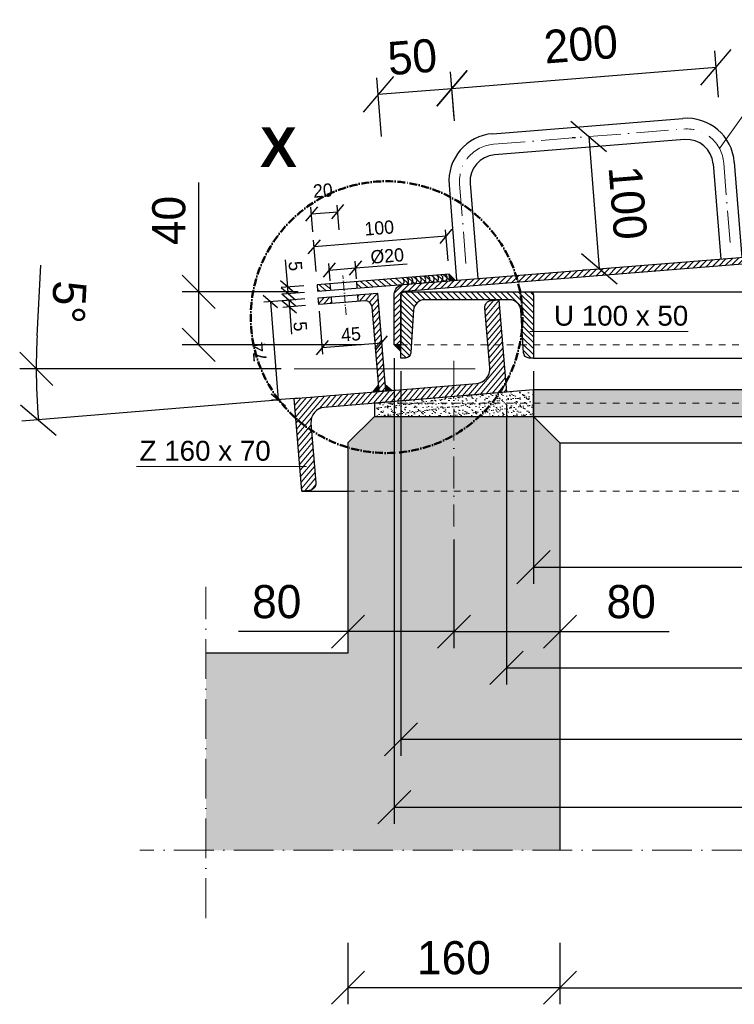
# Model space of a CAD drawing. Header units: millimetres. Extents: x 58700 to 76644, y 972 to 11123.
# Tile 257 of 263: x 68438 to 68977, y 8577 to 9320. Entities that reach past the tile are written whole.
import ezdxf

# ---------------------------------------------------------------- set-up
doc = ezdxf.new("R2010")
doc.units = ezdxf.units.MM
doc.linetypes.add('ACAD_ISO10W100', pattern=[18, 12, -3, 0, -3])
doc.linetypes.add('JIS_02_1.0', pattern=[2, 1, -1])
for name, color, linetype, lineweight in [('Bemaßung', 7, 'Continuous', 13), ('Bemaßung_Detail', 7, 'Continuous', 13), ('Beschriftung', 7, 'Continuous', 15)]:
    doc.layers.add(name, color=color, linetype=linetype, lineweight=lineweight)
doc.styles.add('LBB3.5M1000', font='isocp.shx', dxfattribs={"height": 3.5})
doc.dimstyles.new('DIN', dxfattribs={"dimtxt": 2.5, "dimasz": 2.5, "dimexe": 1.25, "dimexo": 0.625, "dimtad": 1, "dimtih": 1, "dimdec": 4, "dimdsep": 46, "dimlunit": 6, "dimtxsty": 'Standard', "dimcen": 2.5, "dimadec": 0, "dimazin": 0, "dimtfac": 1, "dimtdec": 4, "dimtmove": 0, "dimatfit": 3, "dimfxl": 0, "dimtvp": 1, "dimtolj": 1, "dimtzin": 0, "dimarcsym": 0})

# ---------------------------------------------------------------- blocks, each defined once
blk = doc.blocks.new('_Oblique')
at = {"color": 0, "linetype": 'ByBlock', "lineweight": -2}
blk.add_line((-0.5, -0.5), (0.5, 0.5), dxfattribs=at)
blk = doc.blocks.new('*D12')
at = {"layer": 'Bemaßung', "color": 0, "lineweight": -2, "transparency": 16777216}
for p, q in [((68725.52, 9054.7), (68725.52, 8764.56)), ((69965.52, 9054.7), (69965.52, 8764.56)), ((68725.52, 8777.06), (69965.52, 8777.06))]:
    blk.add_line(p, q, dxfattribs=at)
at = {"layer": 'DEFPOINTS', "color": 0, "transparency": 16777216}
for p in [(68725.52, 9064.7), (69965.52, 9064.7), (69965.52, 8777.06)]:
    blk.add_point(p, dxfattribs=at)
at = {"layer": 'Bemaßung', "color": 0, "lineweight": -2, "transparency": 16777216, "xscale": 25, "yscale": 25, "zscale": 25, "rotation": 180}
blk.add_blockref('_Oblique', (68725.52, 8777.06), dxfattribs=at)
at = {"layer": 'Bemaßung', "color": 0, "lineweight": -2, "transparency": 16777216, "xscale": 25, "yscale": 25, "zscale": 25}
blk.add_blockref('_Oblique', (69965.52, 8777.06), dxfattribs=at)
at = {"layer": 'Bemaßung', "color": 0, "transparency": 16777216, "insert": (69345.52, 8799.56), "char_height": 25, "attachment_point": 5}
blk.add_mtext('\\A1;1.240', dxfattribs=at)
blk = doc.blocks.new('*D13')
at = {"layer": 'Bemaßung', "color": 0, "lineweight": -2, "transparency": 16777216}
for p, q in [((68720.52, 9064.7), (68720.52, 8713.37)), ((69970.52, 9064.7), (69970.52, 8713.37)), ((68720.52, 8725.87), (69970.52, 8725.87))]:
    blk.add_line(p, q, dxfattribs=at)
at = {"layer": 'DEFPOINTS', "color": 0, "transparency": 16777216}
for p in [(68720.52, 9074.7), (69970.52, 9074.7), (69970.52, 8725.87)]:
    blk.add_point(p, dxfattribs=at)
at = {"layer": 'Bemaßung', "color": 0, "lineweight": -2, "transparency": 16777216, "xscale": 25, "yscale": 25, "zscale": 25, "rotation": 180}
blk.add_blockref('_Oblique', (68720.52, 8725.87), dxfattribs=at)
at = {"layer": 'Bemaßung', "color": 0, "lineweight": -2, "transparency": 16777216, "xscale": 25, "yscale": 25, "zscale": 25}
blk.add_blockref('_Oblique', (69970.52, 8725.87), dxfattribs=at)
at = {"layer": 'Bemaßung', "color": 0, "transparency": 16777216, "insert": (69345.52, 8748.37), "char_height": 25, "attachment_point": 5}
blk.add_mtext('\\A1;1.250', dxfattribs=at)
blk = doc.blocks.new('*D14')
at = {"layer": 'Bemaßung', "color": 0, "lineweight": -2, "transparency": 16777216}
for p, q in [((68845.52, 8623.36), (68845.52, 8577.08)), ((69845.52, 8623.36), (69845.52, 8577.08)), ((68845.52, 8589.58), (69845.52, 8589.58))]:
    blk.add_line(p, q, dxfattribs=at)
at = {"layer": 'DEFPOINTS', "color": 0, "transparency": 16777216}
for p in [(68845.52, 8693.36), (69845.52, 8693.36), (69845.52, 8589.58)]:
    blk.add_point(p, dxfattribs=at)
at = {"layer": 'Bemaßung', "color": 0, "lineweight": -2, "transparency": 16777216, "xscale": 25, "yscale": 25, "zscale": 25, "rotation": 180}
blk.add_blockref('_Oblique', (68845.52, 8589.58), dxfattribs=at)
at = {"layer": 'Bemaßung', "color": 0, "lineweight": -2, "transparency": 16777216, "xscale": 25, "yscale": 25, "zscale": 25}
blk.add_blockref('_Oblique', (69845.52, 8589.58), dxfattribs=at)
at = {"layer": 'Bemaßung', "color": 0, "transparency": 16777216, "insert": (69345.52, 8612.08), "char_height": 25, "attachment_point": 5}
blk.add_mtext('\\A1;1.000', dxfattribs=at)
blk = doc.blocks.new('*D15')
at = {"layer": 'Bemaßung', "color": 0, "lineweight": -2, "transparency": 16777216}
for p, q in [((68805.18, 9028.94), (68805.18, 8818.45)), ((69885.87, 9028.94), (69885.87, 8818.45)), ((68805.18, 8830.95), (69885.87, 8830.95))]:
    blk.add_line(p, q, dxfattribs=at)
at = {"layer": 'DEFPOINTS', "color": 0, "transparency": 16777216}
for p in [(68805.18, 9038.94), (69885.87, 9038.94), (69885.87, 8830.95)]:
    blk.add_point(p, dxfattribs=at)
at = {"layer": 'Bemaßung', "color": 0, "lineweight": -2, "transparency": 16777216, "xscale": 25, "yscale": 25, "zscale": 25, "rotation": 180}
blk.add_blockref('_Oblique', (68805.18, 8830.95), dxfattribs=at)
at = {"layer": 'Bemaßung', "color": 0, "lineweight": -2, "transparency": 16777216, "xscale": 25, "yscale": 25, "zscale": 25}
blk.add_blockref('_Oblique', (69885.87, 8830.95), dxfattribs=at)
at = {"layer": 'Bemaßung', "color": 0, "transparency": 16777216, "insert": (69345.52, 8853.45), "char_height": 25, "attachment_point": 5}
blk.add_mtext('\\A1;1.080', dxfattribs=at)
blk = doc.blocks.new('*D16')
at = {"layer": 'Bemaßung', "color": 0, "lineweight": -2, "transparency": 16777216}
for p, q in [((68765.52, 8927.69), (68765.52, 8845.75)), ((68845.52, 8927.69), (68845.52, 8845.75)), ((68765.52, 8858.25), (68845.52, 8858.25)), ((68845.52, 8858.25), (68928.02, 8858.25))]:
    blk.add_line(p, q, dxfattribs=at)
at = {"layer": 'DEFPOINTS', "color": 0, "transparency": 16777216}
for p in [(68765.52, 8937.69), (68845.52, 8937.69), (68845.52, 8858.25)]:
    blk.add_point(p, dxfattribs=at)
at = {"layer": 'Bemaßung', "color": 0, "lineweight": -2, "transparency": 16777216, "xscale": 25, "yscale": 25, "zscale": 25, "rotation": 180}
blk.add_blockref('_Oblique', (68765.52, 8858.25), dxfattribs=at)
at = {"layer": 'Bemaßung', "color": 0, "lineweight": -2, "transparency": 16777216, "xscale": 25, "yscale": 25, "zscale": 25}
blk.add_blockref('_Oblique', (68845.52, 8858.25), dxfattribs=at)
at = {"layer": 'Bemaßung', "color": 0, "transparency": 16777216, "insert": (68899.27, 8880.75), "char_height": 25, "attachment_point": 5}
blk.add_mtext('\\A1;80', dxfattribs=at)
blk = doc.blocks.new('*D17')
at = {"layer": 'Bemaßung', "color": 0, "lineweight": -2, "transparency": 16777216}
for p, q in [((68685.52, 8927.69), (68685.52, 8845.75)), ((68765.52, 8927.69), (68765.52, 8845.75)), ((68685.52, 8858.25), (68603.02, 8858.25)), ((68765.52, 8858.25), (68685.52, 8858.25))]:
    blk.add_line(p, q, dxfattribs=at)
at = {"layer": 'DEFPOINTS', "color": 0, "transparency": 16777216}
for p in [(68685.52, 8937.69), (68765.52, 8937.69), (68765.52, 8858.25)]:
    blk.add_point(p, dxfattribs=at)
at = {"layer": 'Bemaßung', "color": 0, "lineweight": -2, "transparency": 16777216, "xscale": 25, "yscale": 25, "zscale": 25, "rotation": 180}
blk.add_blockref('_Oblique', (68685.52, 8858.25), dxfattribs=at)
at = {"layer": 'Bemaßung', "color": 0, "lineweight": -2, "transparency": 16777216, "xscale": 25, "yscale": 25, "zscale": 25}
blk.add_blockref('_Oblique', (68765.52, 8858.25), dxfattribs=at)
at = {"layer": 'Bemaßung', "color": 0, "transparency": 16777216, "insert": (68631.77, 8880.75), "char_height": 25, "attachment_point": 5}
blk.add_mtext('\\A1;80', dxfattribs=at)
blk = doc.blocks.new('*D18')
at = {"layer": 'Bemaßung', "color": 0, "lineweight": -2, "transparency": 16777216}
for p, q in [((68825.52, 9054.7), (68825.52, 8894.41)), ((69865.52, 9054.7), (69865.52, 8894.41)), ((68825.52, 8906.91), (69865.52, 8906.91))]:
    blk.add_line(p, q, dxfattribs=at)
at = {"layer": 'DEFPOINTS', "color": 0, "transparency": 16777216}
for p in [(68825.52, 9064.7), (69865.52, 9064.7), (69865.52, 8906.91)]:
    blk.add_point(p, dxfattribs=at)
at = {"layer": 'Bemaßung', "color": 0, "lineweight": -2, "transparency": 16777216, "xscale": 25, "yscale": 25, "zscale": 25, "rotation": 180}
blk.add_blockref('_Oblique', (68825.52, 8906.91), dxfattribs=at)
at = {"layer": 'Bemaßung', "color": 0, "lineweight": -2, "transparency": 16777216, "xscale": 25, "yscale": 25, "zscale": 25}
blk.add_blockref('_Oblique', (69865.52, 8906.91), dxfattribs=at)
at = {"layer": 'Bemaßung', "color": 0, "transparency": 16777216, "insert": (69345.52, 8929.41), "char_height": 25, "attachment_point": 5}
blk.add_mtext('\\A1;1.040', dxfattribs=at)
blk = doc.blocks.new('*D20')
at = {"layer": 'Bemaßung', "color": 0, "lineweight": -2, "transparency": 16777216}
for p, q in [((68685.52, 8623.36), (68685.52, 8577.08)), ((68845.52, 8623.36), (68845.52, 8577.08)), ((68845.52, 8589.58), (68685.52, 8589.58))]:
    blk.add_line(p, q, dxfattribs=at)
at = {"layer": 'DEFPOINTS', "color": 0, "transparency": 16777216}
for p in [(68685.52, 8693.36), (68845.52, 8693.36), (68685.52, 8589.58)]:
    blk.add_point(p, dxfattribs=at)
at = {"layer": 'Bemaßung', "color": 0, "lineweight": -2, "transparency": 16777216, "xscale": 25, "yscale": 25, "zscale": 25, "rotation": 180}
blk.add_blockref('_Oblique', (68685.52, 8589.58), dxfattribs=at)
at = {"layer": 'Bemaßung', "color": 0, "lineweight": -2, "transparency": 16777216, "xscale": 25, "yscale": 25, "zscale": 25}
blk.add_blockref('_Oblique', (68845.52, 8589.58), dxfattribs=at)
at = {"layer": 'Bemaßung', "color": 0, "transparency": 16777216, "insert": (68765.52, 8612.08), "char_height": 25, "attachment_point": 5}
blk.add_mtext('\\A1;160', dxfattribs=at)
blk = doc.blocks.new('*D21')
at = {"layer": 'Bemaßung', "color": 0, "lineweight": -2, "transparency": 16777216}
for p, q in [((68572.94, 9114.7), (68572.94, 9197.2)), ((68648.07, 9114.7), (68560.44, 9114.7)), ((68572.94, 9074.7), (68572.94, 9114.7)), ((68695.79, 9074.7), (68560.44, 9074.7))]:
    blk.add_line(p, q, dxfattribs=at)
at = {"layer": 'DEFPOINTS', "color": 0, "transparency": 16777216}
for p in [(68572.94, 9114.7), (68728.07, 9114.7), (68775.79, 9074.7)]:
    blk.add_point(p, dxfattribs=at)
at = {"layer": 'Bemaßung', "color": 0, "lineweight": -2, "transparency": 16777216, "xscale": 25, "yscale": 25, "zscale": 25}
for p, rotation in [((68572.94, 9114.7), 90), ((68572.94, 9074.7), 270)]:
    blk.add_blockref('_Oblique', p, dxfattribs=dict(at, rotation=rotation))
at = {"layer": 'Bemaßung', "color": 0, "transparency": 16777216, "insert": (68550.44, 9168.45), "char_height": 25, "attachment_point": 5, "rotation": 90}
blk.add_mtext('\\A1;40', dxfattribs=at)
blk = doc.blocks.new('*D24')
at = {"layer": 'Bemaßung', "color": 0, "lineweight": -2, "transparency": 16777216}
for p, q in [((68857.26, 9230.96), (68854.77, 9230.76)), ((68867.23, 9231.75), (68875.21, 9132.07)), ((68865.24, 9131.27), (68862.75, 9131.08))]:
    blk.add_line(p, q, dxfattribs=at)
at = {"layer": 'DEFPOINTS', "color": 0, "transparency": 16777216}
for p in [(68867.23, 9231.75), (68875.21, 9132.07), (68875.21, 9132.07)]:
    blk.add_point(p, dxfattribs=at)
at = {"layer": 'Bemaßung', "color": 0, "lineweight": -2, "transparency": 16777216, "xscale": 25, "yscale": 25, "zscale": 25}
for p, rotation in [((68867.23, 9231.75), 94.57392125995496), ((68875.21, 9132.07), 274.5739212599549)]:
    blk.add_blockref('_Oblique', p, dxfattribs=dict(at, rotation=rotation))
at = {"layer": 'Bemaßung', "color": 0, "transparency": 16777216, "insert": (68896.66, 9181.91), "char_height": 25, "attachment_point": 5, "rotation": 274.57392}
blk.add_mtext('\\A1;100', dxfattribs=at)
blk = doc.blocks.new('*D25')
at = {"layer": 'Bemaßung', "color": 0, "lineweight": -2, "transparency": 16777216}
for p, q in [((68965.16, 9261.66), (68962.37, 9296.56)), ((68765.8, 9245.71), (68763, 9280.62)), ((68764, 9268.16), (68963.36, 9284.1))]:
    blk.add_line(p, q, dxfattribs=at)
at = {"layer": 'DEFPOINTS', "color": 0, "transparency": 16777216}
for p in [(68963.36, 9284.1), (68969.15, 9211.82), (68769.78, 9195.87)]:
    blk.add_point(p, dxfattribs=at)
at = {"layer": 'Bemaßung', "color": 0, "lineweight": -2, "transparency": 16777216, "xscale": 25, "yscale": 25, "zscale": 25}
for p, rotation in [((68963.36, 9284.1), 4.573921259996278), ((68764, 9268.16), 184.5739212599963)]:
    blk.add_blockref('_Oblique', p, dxfattribs=dict(at, rotation=rotation))
at = {"layer": 'Bemaßung', "color": 0, "transparency": 16777216, "insert": (68861.29, 9301.37), "char_height": 25, "attachment_point": 5, "rotation": 4.57392}
blk.add_mtext('\\A1;200', dxfattribs=at)
blk = doc.blocks.new('*D26')
at = {"layer": 'Bemaßung', "color": 0, "lineweight": -2, "transparency": 16777216}
for p, q in [((68765.96, 9243.72), (68763, 9280.62)), ((68710.96, 9231.77), (68707.4, 9276.17)), ((68708.4, 9263.71), (68764, 9268.16))]:
    blk.add_line(p, q, dxfattribs=at)
at = {"layer": 'DEFPOINTS', "color": 0, "transparency": 16777216}
for p in [(68764, 9268.16), (68775.52, 9124.1), (68720.52, 9112.15)]:
    blk.add_point(p, dxfattribs=at)
at = {"layer": 'Bemaßung', "color": 0, "lineweight": -2, "transparency": 16777216, "xscale": 25, "yscale": 25, "zscale": 25}
for p, rotation in [((68764, 9268.16), 4.573921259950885), ((68708.4, 9263.71), 184.5739212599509)]:
    blk.add_blockref('_Oblique', p, dxfattribs=dict(at, rotation=rotation))
at = {"layer": 'Bemaßung', "color": 0, "transparency": 16777216, "insert": (68734.13, 9291.81), "char_height": 25, "attachment_point": 5, "rotation": 4.57392}
blk.add_mtext('\\A1;50', dxfattribs=at)
blk = doc.blocks.new('*D37')
at = {"layer": 'Bemaßung', "color": 0, "lineweight": -2, "transparency": 16777216}
for p, q in [((68450.96, 9081.54), (68453.83, 9134.79)), ((68635.03, 9056.55), (68437.78, 9056.55)), ((68635.06, 9033.29), (68439.43, 9016.99))]:
    blk.add_line(p, q, dxfattribs=at)
for start, end in [(176.9113, 180), (180, 184.76364)]:
    blk.add_arc((68914.09, 9056.55), 463.81, start, end, dxfattribs=at)
at = {"layer": 'DEFPOINTS', "color": 0, "transparency": 16777216}
for p in [(68645.03, 9056.55), (68781.64, 9056.55), (68782.55, 9045.58), (68645.03, 9034.12), (68451, 9030.85)]:
    blk.add_point(p, dxfattribs=at)
at = {"layer": 'Bemaßung', "color": 0, "lineweight": -2, "transparency": 16777216, "xscale": 25, "yscale": 25, "zscale": 25}
for p, rotation in [((68450.28, 9056.55), 89.99999999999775), ((68451.89, 9018.03), 274.7636416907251)]:
    blk.add_blockref('_Oblique', p, dxfattribs=dict(at, rotation=rotation))
at = {"layer": 'Bemaßung', "color": 0, "transparency": 16777216, "insert": (68474.86, 9106.95), "char_height": 25, "attachment_point": 5, "rotation": 266.9113}
blk.add_mtext('\\A1;5°', dxfattribs=at)
blk = doc.blocks.new('*D54')
at = {"layer": 'Bemaßung_Detail', "color": 0, "lineweight": -2, "transparency": 16777216}
for p, q in [((68761.12, 9137.99), (68759.23, 9161.56)), ((68661.44, 9130.02), (68659.55, 9153.59)), ((68759.63, 9156.58), (68659.95, 9148.6))]:
    blk.add_line(p, q, dxfattribs=at)
at = {"layer": 'DEFPOINTS', "color": 0, "transparency": 16777216}
for p in [(68659.95, 9148.6), (68761.92, 9128.03), (68662.24, 9120.05)]:
    blk.add_point(p, dxfattribs=at)
at = {"layer": 'Bemaßung_Detail', "color": 0, "lineweight": -2, "transparency": 16777216, "xscale": 10, "yscale": 10, "zscale": 10}
for p, rotation in [((68759.63, 9156.58), 4.573921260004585), ((68659.95, 9148.6), 184.5739212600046)]:
    blk.add_blockref('_Oblique', p, dxfattribs=dict(at, rotation=rotation))
at = {"layer": 'Bemaßung_Detail', "color": 0, "transparency": 16777216, "insert": (68709.14, 9162.82), "char_height": 10, "attachment_point": 5, "rotation": 4.57392}
blk.add_mtext('\\A1;100', dxfattribs=at)
blk = doc.blocks.new('*D55')
at = {"layer": 'Bemaßung_Detail', "color": 0, "lineweight": -2, "transparency": 16777216}
for p, q in [((68640.13, 9118.28), (68638.48, 9138.88)), ((68652.27, 9119.25), (68635.14, 9117.88)), ((68640.53, 9113.3), (68640.13, 9118.28)), ((68652.67, 9114.27), (68635.54, 9112.9))]:
    blk.add_line(p, q, dxfattribs=at)
at = {"layer": 'DEFPOINTS', "color": 0, "transparency": 16777216}
for p in [(68662.24, 9120.05), (68640.53, 9113.3), (68662.63, 9115.07)]:
    blk.add_point(p, dxfattribs=at)
at = {"layer": 'Bemaßung_Detail', "color": 0, "lineweight": -2, "transparency": 16777216, "xscale": 10, "yscale": 10, "zscale": 10}
for p, rotation in [((68640.13, 9118.28), 94.57392126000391), ((68640.53, 9113.3), 274.5739212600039)]:
    blk.add_blockref('_Oblique', p, dxfattribs=dict(at, rotation=rotation))
at = {"layer": 'Bemaßung_Detail', "color": 0, "transparency": 16777216, "insert": (68645.88, 9134.12), "char_height": 10, "attachment_point": 5, "rotation": 274.57392}
blk.add_mtext('\\A1;5', dxfattribs=at)
blk = doc.blocks.new('*D56')
at = {"layer": 'Bemaßung_Detail', "color": 0, "lineweight": -2, "transparency": 16777216}
for p, q in [((68653.06, 9109.29), (68635.94, 9107.92)), ((68640.93, 9108.31), (68641.32, 9103.33)), ((68653.46, 9104.3), (68636.34, 9102.93)), ((68641.32, 9103.33), (68642.97, 9082.73))]:
    blk.add_line(p, q, dxfattribs=at)
at = {"layer": 'DEFPOINTS', "color": 0, "transparency": 16777216}
for p in [(68640.93, 9108.31), (68663.03, 9110.08), (68663.43, 9105.1)]:
    blk.add_point(p, dxfattribs=at)
at = {"layer": 'Bemaßung_Detail', "color": 0, "lineweight": -2, "transparency": 16777216, "xscale": 10, "yscale": 10, "zscale": 10}
for p, rotation in [((68640.93, 9108.31), 94.57392125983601), ((68641.32, 9103.33), 274.573921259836)]:
    blk.add_blockref('_Oblique', p, dxfattribs=dict(at, rotation=rotation))
at = {"layer": 'Bemaßung_Detail', "color": 0, "transparency": 16777216, "insert": (68649.53, 9088.6), "char_height": 10, "attachment_point": 5, "rotation": 274.57392}
blk.add_mtext('\\A1;5', dxfattribs=at)
blk = doc.blocks.new('*D57')
at = {"layer": 'Bemaßung_Detail', "color": 0, "lineweight": -2, "transparency": 16777216}
for p, q in [((68672.04, 9122.84), (68670.99, 9136.08)), ((68671.38, 9131.09), (68691.32, 9132.69)), ((68691.98, 9124.44), (68690.92, 9137.67)), ((68691.32, 9132.69), (68730.2, 9135.8))]:
    blk.add_line(p, q, dxfattribs=at)
at = {"layer": 'DEFPOINTS', "color": 0, "transparency": 16777216}
for p in [(68691.32, 9132.69), (68672.2, 9120.85), (68692.14, 9122.44)]:
    blk.add_point(p, dxfattribs=at)
at = {"layer": 'Bemaßung_Detail', "color": 0, "lineweight": -2, "transparency": 16777216, "xscale": 10, "yscale": 10, "zscale": 10}
for p, rotation in [((68691.32, 9132.69), 4.573921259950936), ((68671.38, 9131.09), 184.5739212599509)]:
    blk.add_blockref('_Oblique', p, dxfattribs=dict(at, rotation=rotation))
at = {"layer": 'Bemaßung_Detail', "color": 0, "transparency": 16777216, "insert": (68715.18, 9141.62), "char_height": 10, "attachment_point": 5, "rotation": 4.57392}
blk.add_mtext('\\A1;%%c20', dxfattribs=at)
blk = doc.blocks.new('*D58')
at = {"layer": 'Bemaßung_Detail', "color": 0, "lineweight": -2, "transparency": 16777216}
for p, q in [((68708.69, 9103.7), (68711.29, 9071.13)), ((68663.83, 9100.11), (68666.44, 9067.55)), ((68666.04, 9072.53), (68710.89, 9076.12))]:
    blk.add_line(p, q, dxfattribs=at)
at = {"layer": 'DEFPOINTS', "color": 0, "transparency": 16777216}
for p in [(68663.03, 9110.08), (68707.89, 9113.67), (68710.89, 9076.12)]:
    blk.add_point(p, dxfattribs=at)
at = {"layer": 'Bemaßung_Detail', "color": 0, "lineweight": -2, "transparency": 16777216, "xscale": 10, "yscale": 10, "zscale": 10}
for p, rotation in [((68710.89, 9076.12), 4.573921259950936), ((68666.04, 9072.53), 184.5739212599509)]:
    blk.add_blockref('_Oblique', p, dxfattribs=dict(at, rotation=rotation))
at = {"layer": 'Bemaßung_Detail', "color": 0, "transparency": 16777216, "insert": (68687.8, 9082.62), "char_height": 10, "attachment_point": 5, "rotation": 4.57392}
blk.add_mtext('\\A1;45', dxfattribs=at)
blk = doc.blocks.new('*D59')
at = {"layer": 'Bemaßung_Detail', "color": 0, "lineweight": -2, "transparency": 16777216}
for p, q in [((68643.1, 9108.49), (68622.02, 9106.8)), ((68627.01, 9107.2), (68632.93, 9033.2)), ((68649.02, 9034.49), (68627.94, 9032.8))]:
    blk.add_line(p, q, dxfattribs=at)
at = {"layer": 'DEFPOINTS', "color": 0, "transparency": 16777216}
for p in [(68653.06, 9109.29), (68658.98, 9035.29), (68632.93, 9033.2)]:
    blk.add_point(p, dxfattribs=at)
at = {"layer": 'Bemaßung_Detail', "color": 0, "lineweight": -2, "transparency": 16777216, "xscale": 10, "yscale": 10, "zscale": 10}
for p, rotation in [((68627.01, 9107.2), 94.57392125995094), ((68632.93, 9033.2), 274.573921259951)]:
    blk.add_blockref('_Oblique', p, dxfattribs=dict(at, rotation=rotation))
at = {"layer": 'Bemaßung_Detail', "color": 0, "transparency": 16777216, "insert": (68618.71, 9069.39), "char_height": 10, "attachment_point": 5, "rotation": 94.57392}
blk.add_mtext('\\A1;74', dxfattribs=at)
blk = doc.blocks.new('*D60')
at = {"layer": 'Bemaßung_Detail', "color": 0, "lineweight": -2, "transparency": 16777216}
for p, q in [((68659.05, 9159.92), (68657.56, 9178.45)), ((68657.96, 9173.47), (68677.9, 9175.06)), ((68678.98, 9161.52), (68677.5, 9180.05))]:
    blk.add_line(p, q, dxfattribs=at)
at = {"layer": 'DEFPOINTS', "color": 0, "transparency": 16777216}
for p in [(68677.9, 9175.06), (68662.24, 9120.05), (68682.17, 9121.65)]:
    blk.add_point(p, dxfattribs=at)
at = {"layer": 'Bemaßung_Detail', "color": 0, "lineweight": -2, "transparency": 16777216, "xscale": 10, "yscale": 10, "zscale": 10}
for p, rotation in [((68657.96, 9173.47), 184.5739212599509), ((68677.9, 9175.06), 4.573921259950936)]:
    blk.add_blockref('_Oblique', p, dxfattribs=dict(at, rotation=rotation))
at = {"layer": 'Bemaßung_Detail', "color": 0, "transparency": 16777216, "insert": (68666.59, 9191.05), "char_height": 10, "attachment_point": 5, "rotation": 4.57392}
blk.add_mtext('\\A1;20', dxfattribs=at)

msp = doc.modelspace()

# ---------------------------------------------------------------- hatches: boundary and pattern name
at = {"lineweight": 9}
h = msp.add_hatch(dxfattribs=at)
h.set_pattern_fill('ANSI31', color=256)
h.set_pattern_definition([(45, (163607.5316, 63607.5386), (-2.24506403, 2.24506403), [])])
edge = h.paths.add_edge_path()
edge.add_line((68725.52496, 9112.39134), (68725.52496, 9074.69785))
edge.add_line((68725.52496, 9074.69785), (68720.52496, 9074.69785))
edge.add_line((68720.52496, 9074.69785), (68720.52496, 9112.77388))
edge.add_arc((68728.02496, 9112.77388), 7.5, 94.57392126, 180, ccw=False)
edge.add_line((68727.42688, 9120.25), (69344.92688, 9169.65))
edge.add_arc((69345.52496, 9162.17388), 7.5, 85.42607874, 94.57392126, ccw=False)
edge.add_line((69346.12305, 9169.65), (69963.62305, 9120.25))
edge.add_arc((69963.02496, 9112.77388), 7.5, 0, 85.42607874, ccw=False)
edge.add_line((69970.52496, 9112.77388), (69970.52496, 9074.69785))
edge.add_line((69970.52496, 9074.69785), (69965.52496, 9074.69785))
edge.add_line((69965.52496, 9074.69785), (69965.52496, 9112.39134))
edge.add_arc((69963.02496, 9112.39134), 2.5, 0, 85.38935068)
edge.add_line((69963.22592, 9114.88325), (69346.12785, 9164.64923))
edge.add_arc((69345.52496, 9157.1735), 7.5, 85.38935068, 94.61064932)
edge.add_line((69344.92208, 9164.64923), (68727.824, 9114.88325))
edge.add_arc((68728.02496, 9112.39134), 2.5, 94.61064932, 180)
h = msp.add_hatch(dxfattribs=at)
h.set_pattern_fill('ANSI31', color=256, angle=90)
h.set_pattern_definition([(319.574, (68761.9167, 9128.025), (2.05888, 2.41695), [])])
h.paths.add_polyline_path([(68692.53834, 9117.45892), (68762.31541, 9123.04108), (68761.91668, 9128.02516), (68692.13961, 9122.44299)])
h.paths.add_polyline_path([(68662.63388, 9115.06656), (68672.60204, 9115.86401), (68672.20331, 9120.84809), (68662.23516, 9120.05064)])
h = msp.add_hatch(color=256)
h.dxf.hatch_style = 1
h.paths.add_polyline_path([(68762.31473, 9123.04933), (68766.5611, 9123.38074), (68761.91089, 9128.02469)])
h = msp.add_hatch(dxfattribs=at)
h.set_pattern_fill('ANSI31', color=256, angle=4.76364169)
h.set_pattern_definition([(49.7636417, (156314.7274, 71089.39), (-2.42375146, 2.05086662), [])])
edge = h.paths.add_edge_path()
edge.add_line((68793.88536, 9108.2411), (68799.36636, 9108.69785))
edge.add_line((68799.36636, 9108.69785), (68805.17954, 9038.93964))
edge.add_line((68805.17954, 9038.93964), (68667.65623, 9027.47937))
edge.add_arc((68668.56973, 9016.51736), 11, 94.76364169, 184.76364169)
edge.add_line((68657.60772, 9015.60386), (68661.34477, 8970.7593))
edge.add_arc((68655.86377, 8970.30255), 5.5, -85.23635831, 4.76364169, ccw=False)
edge.add_line((68656.32052, 8964.82155), (68650.83952, 8964.3648))
edge.add_line((68650.83952, 8964.3648), (68645.02633, 9034.123))
edge.add_line((68645.02633, 9034.123), (68782.54965, 9045.58328))
edge.add_arc((68781.63615, 9056.54528), 11, 274.76364169, 364.76364169)
edge.add_line((68792.59815, 9057.45878), (68788.8611, 9102.30334))
edge.add_arc((68794.34211, 9102.76009), 5.5, 94.76364169, 184.76364169, ccw=False)
h = msp.add_hatch(dxfattribs=at)
h.set_pattern_fill('ANSI31', color=256)
h.set_pattern_definition([(229.574, (68762.255, 9123.7972), (2.41695, -2.05888), [])])
edge = h.paths.add_edge_path()
edge.add_line((68693.33579, 9107.49076), (68698.3314, 9107.89041))
edge.add_arc((68698.73012, 9102.90633), 5, 4.70661378, 94.57392126, ccw=False)
edge.add_line((68703.71326, 9103.3166), (68708.96645, 9039.45965))
edge.add_line((68708.96645, 9039.45965), (68713.94985, 9039.86663))
edge.add_line((68713.94985, 9039.86663), (68707.8893, 9113.67102))
edge.add_line((68707.8893, 9113.67102), (68692.93707, 9112.47484))
edge.add_line((68692.93707, 9112.47484), (68693.33579, 9107.49076))
h.paths.add_polyline_path([(68663.43133, 9105.09841), (68673.39949, 9105.89586), (68673.00076, 9110.87993), (68663.03261, 9110.08248)])
h = msp.add_hatch(dxfattribs=at)
h.set_pattern_fill('ANSI31', color=256, angle=90)
h.set_pattern_definition([(135, (161624.3888, 63607.5386), (-2.24506403, -2.24506403), [])])
edge = h.paths.add_edge_path()
edge.add_arc((68743.52496, 9100.19785), 8.5, 90, 176.37147033)
edge.add_line((68735.042, 9100.73579), (68733.00913, 9068.67887))
edge.add_arc((68728.76765, 9068.94785), 4.25, 270, 356.37147033, ccw=False)
edge.add_line((68728.76765, 9064.69785), (68725.52496, 9064.69785))
edge.add_line((68725.52496, 9064.69785), (68725.52496, 9112.14785))
edge.add_arc((68728.07496, 9112.14785), 2.55, 90, 180, ccw=False)
edge.add_line((68728.07496, 9114.69785), (68822.97496, 9114.69785))
edge.add_arc((68822.97496, 9112.14785), 2.55, 0, 90, ccw=False)
edge.add_line((68825.52496, 9112.14785), (68825.52496, 9064.69785))
edge.add_line((68825.52496, 9064.69785), (68822.28228, 9064.69785))
edge.add_arc((68822.28228, 9068.94785), 4.25, 183.62852967, 270, ccw=False)
edge.add_line((68818.0408, 9068.67887), (68816.00792, 9100.73579))
edge.add_arc((68807.52496, 9100.19785), 8.5, 3.62852967, 90)
edge.add_line((68807.52496, 9108.69785), (68743.52496, 9108.69785))
h = msp.add_hatch(color=256)
h.dxf.hatch_style = 1
h.paths.add_polyline_path([(68720.52496, 9074.69785), (68725.52496, 9069.69785), (68725.52496, 9074.69785)])
h = msp.add_hatch(color=256)
h.dxf.hatch_style = 1
h.paths.add_polyline_path([(68703.97084, 9039.03505), (68708.96712, 9039.4514), (68708.55651, 9044.44282)])
h = msp.add_hatch(color=256)
h.dxf.hatch_style = 1
h.paths.add_polyline_path([(68713.54605, 9044.83691), (68713.95468, 9039.86703), (68718.91905, 9040.28073)])
h = msp.add_hatch(dxfattribs=at)
h.set_pattern_fill('AR-SAND', color=256, scale=0.1)
h.set_pattern_definition([(37.5, (0, 237.8815), (-0.16000313, 4.89413237), [0, -3.8608, 0, -4.318, 0, -4.1275]), (7.5, (0, 237.8815), (4.49523283, 7.168251), [0, -2.0828, 0, -3.4798, 0, -1.3335]), (327.5, (-3.124, 237.8815), (7.9099237, 0.01437185), [0, -1.27, 0, -4.572, 0, -5.969]), (317.5, (-3.124, 237.8815), (7.6355645, 2.2292932), [0, -0.635, 0, -2.9972, 0, -3.429])])
h.paths.add_polyline_path([(68705.52496, 9020.63509), (68825.52496, 9020.63509), (68825.52496, 9040.63509), (68705.52496, 9030.63509)])
h = msp.add_hatch(dxfattribs=at)
h.set_pattern_fill('AR-SAND', color=256, scale=0.1)
h.set_pattern_definition([(37.5, (166732.7956, 63599.476), (-0.16000313, 4.89413237), [0, -3.8608, 0, -4.318, 0, -4.1275]), (7.5, (166732.7956, 63599.476), (4.49523283, 7.168251), [0, -2.0828, 0, -3.4798, 0, -1.3335]), (327.5, (166729.6714, 63599.476), (7.9099237, 0.01437185), [0, -1.27, 0, -4.572, 0, -5.969]), (317.5, (166729.6714, 63599.476), (7.63556452, 2.22929323), [0, -0.635, 0, -2.9972, 0, -3.429])])
h.paths.add_polyline_path([(68825.52496, 9020.63509), (69865.52496, 9020.63509), (69865.52496, 9040.63509), (68825.52496, 9040.63509)])
at = {"lineweight": 13}
h = msp.add_hatch(color=254, dxfattribs=at)
h.paths.add_polyline_path([(68578.3381, 8693.35833), (68845.52496, 8693.35833), (68845.52496, 9000.63509), (68825.52496, 9020.63509), (68705.52496, 9020.63509), (68685.52496, 9000.63509), (68685.52496, 8842.14009), (68578.3381, 8842.14009)])
h.paths.add_polyline_path([(69845.52496, 8693.35833), (70112.71183, 8693.35833), (70112.71183, 8842.14009), (70005.52496, 8842.14009), (70005.52496, 9000.63509), (69985.52496, 9020.63509), (69865.52496, 9020.63509), (69845.52496, 9000.63509)])

# ---------------------------------------------------------------- linework, layer by layer
at = {"color": 0, "lineweight": 9}
for p, q in [((69014.80359, 9291.59012), (68965.89028, 9222.85663)), ((68822.87775, 9084.73787), (68942.28098, 9084.73787))]:
    msp.add_line(p, q, dxfattribs=at)
for p, q in [((68794.82331, 9233.98676), (68938.36471, 9245.47007)), ((68939.64063, 9229.52103), (68796.09923, 9218.03772)), ((68939.64063, 9229.52103), (68796.09923, 9218.03772)), ((68977.12089, 9212.45555), (68982.86254, 9140.68485)), ((68961.17184, 9211.17963), (68966.9135, 9139.40893)), ((68761.80879, 9195.23058), (68767.55044, 9123.45988)), ((68777.75783, 9196.50651), (68783.49949, 9124.73581)), ((68761.91668, 9128.02516), (68766.5611, 9123.38074)), ((68672.60204, 9115.86401), (68672.20331, 9120.84809)), ((68692.53834, 9117.45892), (68692.13961, 9122.44299)), ((68673.39949, 9105.89586), (68673.00076, 9110.87993)), ((68693.33579, 9107.49076), (68692.93707, 9112.47484)), ((68822.97496, 9114.69785), (69868.07496, 9114.69785)), ((68720.52496, 9074.69785), (68725.52496, 9069.69785)), ((68825.52496, 9064.69785), (69865.52496, 9064.69785)), ((68708.55651, 9044.44282), (68703.97084, 9039.03505)), ((68713.54058, 9044.84155), (68718.91905, 9040.28073)), ((68705.52496, 9020.63509), (68685.52496, 9000.63509)), ((68705.52496, 9020.63509), (68825.52496, 9020.63509)), ((68825.52496, 9020.63509), (69865.52496, 9020.63509)), ((68825.52496, 9020.63509), (68845.52496, 9000.63509)), ((68685.52496, 9000.63509), (68685.52496, 8842.14009)), ((68845.52496, 9000.63509), (68845.52496, 8693.35833)), ((68845.52496, 9000.63509), (69845.52496, 9000.63509)), ((68650.83952, 8964.3648), (68685.52496, 8964.3648)), ((68685.52496, 8842.14009), (68578.3381, 8842.14009))]:
    msp.add_line(p, q)
at = {"linetype": 'ACAD_ISO10W100', "lineweight": 18, "ltscale": 2}
for p, q in [((68795.46127, 9226.01224), (68939.00267, 9237.49555)), ((68969.14636, 9211.81759), (68974.88802, 9140.04689)), ((68769.78331, 9195.86855), (68775.52496, 9124.09785)), ((68765.52496, 9062.57221), (68765.52496, 8937.68809))]:
    msp.add_line(p, q, dxfattribs=at)
at = {"linetype": 'ACAD_ISO10W100', "lineweight": 18, "ltscale": 0.5}
msp.add_line((68684.12826, 9097.1855), (68681.74502, 9126.97601), dxfattribs=at)
at = {"linetype": 'JIS_02_1.0', "lineweight": 18, "ltscale": 5}
for p, q in [((68725.52496, 9074.69785), (69965.52496, 9074.69785)), ((68685.52496, 8964.3648), (70005.52496, 8964.3648))]:
    msp.add_line(p, q, dxfattribs=at)
at = {"linetype": 'JIS_02_1.0', "lineweight": 13, "ltscale": 5}
msp.add_line((68705.52496, 9030.63509), (69985.52496, 9030.63509), dxfattribs=at)
at = {"linetype": 'ACAD_ISO10W100', "lineweight": 18, "ltscale": 2.5}
for p, q in [((68578.3381, 8642.14009), (68578.3381, 8892.14009)), ((70162.71183, 8693.35833), (68528.3381, 8693.35833))]:
    msp.add_line(p, q, dxfattribs=at)
for points in [[(68725.52496, 9112.39134), (68725.52496, 9074.69785), (68720.52496, 9074.69785), (68720.52496, 9112.77388, -0.39102055), (68727.42688, 9120.25), (69344.92688, 9169.65, -0.039936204), (69346.12305, 9169.65), (69963.62305, 9120.25, -0.39102055), (69970.52496, 9112.77388), (69970.52496, 9074.69785), (69965.52496, 9074.69785), (69965.52496, 9112.39134, 0.390835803), (69963.22592, 9114.88325), (69346.12785, 9164.64923, 0.040257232), (69344.92208, 9164.64923), (68727.824, 9114.88325, 0.390835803)], [(68793.88536, 9108.2411), (68799.36636, 9108.69785), (68805.17954, 9038.93964), (68667.65623, 9027.47937, 0.414213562), (68657.60772, 9015.60386), (68661.34477, 8970.7593, -0.414213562), (68656.32052, 8964.82155), (68650.83952, 8964.3648), (68645.02633, 9034.123), (68782.54965, 9045.58328, 0.414213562), (68792.59815, 9057.45878), (68788.8611, 9102.30334, -0.414213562)], [(68663.03261, 9110.08248), (68707.8893, 9113.67102), (68713.95052, 9039.85838), (68708.96645, 9039.45965), (68703.71326, 9103.3166, 0.413535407), (68698.3314, 9107.89041), (68663.43133, 9105.09841)], [(68743.52496, 9108.69785, 0.395784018), (68735.042, 9100.73579), (68733.00913, 9068.67887, -0.395784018), (68728.76765, 9064.69785), (68725.52496, 9064.69785), (68725.52496, 9112.14785, -0.414213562), (68728.07496, 9114.69785), (68822.97496, 9114.69785, -0.414213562), (68825.52496, 9112.14785), (68825.52496, 9064.69785), (68822.28228, 9064.69785, -0.395784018), (68818.0408, 9068.67887), (68816.00792, 9100.73579, 0.395784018), (68807.52496, 9108.69785)]]:
    msp.add_lwpolyline(points, format="xyb", close=True)
for points in [[(68662.63388, 9115.06656), (68762.31541, 9123.04108), (68761.91668, 9128.02516), (68662.23516, 9120.05064)], [(68705.52496, 9020.63509), (68825.52496, 9020.63509), (68825.52496, 9040.63509), (68705.52496, 9030.63509)], [(68825.52496, 9020.63509), (69865.52496, 9020.63509), (69865.52496, 9040.63509), (68825.52496, 9040.63509)]]:
    msp.add_lwpolyline(points, close=True)
for centre, radius, start, end in [((68941.23554, 9209.58472), 36, 4.57392126, 94.57392126), ((68797.69414, 9198.10141), 36, 94.57392126, 184.57392126), ((68941.23554, 9209.58472), 20, 4.57392126, 94.57392126), ((68960.17503, 9211.09988), 20, 92.83970525, 94.57392126), ((68797.69414, 9198.10141), 20, 94.57392126, 184.57392126), ((68725.05718, 9122.57097), 2.86272, 303.31969514, 65.0125234), ((68728.31211, 9122.83136), 2.86272, 303.31969514, 65.0125234), ((68731.56704, 9123.09176), 2.86272, 303.31969514, 65.0125234), ((68734.82197, 9123.35215), 2.86272, 303.31969514, 65.0125234), ((68738.0769, 9123.61254), 2.86272, 303.31969514, 65.0125234), ((68741.33183, 9123.87294), 2.86272, 303.31969514, 65.0125234), ((68744.58676, 9124.13333), 2.86272, 303.31969514, 65.0125234), ((68747.84169, 9124.39373), 2.86272, 303.31969514, 65.0125234), ((68751.08151, 9124.644), 2.86272, 303.31969514, 65.0125234), ((68754.34917, 9124.91282), 2.86272, 303.31969514, 65.0125234), ((68757.61684, 9125.18163), 2.86272, 303.31969514, 65.0125234)]:
    msp.add_arc(centre, radius, start, end)
at = {"linetype": 'ACAD_ISO10W100', "lineweight": 18, "ltscale": 2}
for centre, start, end in [((68941.23554, 9209.58472), 4.57392126, 94.57392126), ((68797.69414, 9198.10141), 94.57392126, 184.57392126)]:
    msp.add_arc(centre, 28, start, end, dxfattribs=at)
at = {"layer": 'Bemaßung'}
msp.add_line((68781.63615, 9056.54528), (68645.02633, 9056.54528), dxfattribs=at)
at = {"layer": 'Bemaßung', "linetype": 'ACAD_ISO10W100', "lineweight": 50, "ltscale": 0.5}
msp.add_circle((68714.68652, 9095.55499), 102.53346, dxfattribs=at)
at = {"layer": 'Beschriftung', "color": 0, "lineweight": 9}
msp.add_line((68526.04541, 8982.83562), (68654.30594, 8982.83562), dxfattribs=at)

# ---------------------------------------------------------------- texts
at = {"layer": 'Beschriftung', "color": 0, "char_height": 15, "width": 102.708565, "attachment_point": 1, "style": 'LBB3.5M1000'}
for s, insert in [('{\\fArial|b0|i0|c0|p34;U 100 x 50}', (68841.0302, 9104.13992, -475.00001)), ('{\\fArial|b0|i0|c0|p34;Z 160 x 70}', (68528.22044, 9002.23768, -475.00001))]:
    msp.add_mtext(s, dxfattribs=dict(at, insert=insert))

# ---------------------------------------------------------------- dimensions: what is measured, and where the dimension line sits
at = {"layer": 'Bemaßung'}
for base, p1, p2, angle, override, picture, middle in [((68963.3634, 9284.10459), (68769.78331, 9195.86855), (68969.14636, 9211.81759), 4.57392126, {"dimscale": 10, "dimexo": 5, "dimgap": 0, "dimblk1": 'Oblique', "dimblk2": 'Oblique', "dimsah": 1, "dimtmove": 2}, '*D25', (68861.28522, 9301.37349)), ((68875.20649, 9132.07237), (68867.23197, 9231.7539), (68875.20649, 9132.07237), 274.57392126, {"dimscale": 10, "dimexo": 1, "dimgap": 0, "dimblk1": 'Oblique', "dimblk2": 'Oblique', "dimsah": 1, "dimtmove": 2}, '*D24', (68896.66156, 9181.91313))]:
    dim = msp.add_linear_dim(base=base, p1=p1, p2=p2, angle=angle, dimstyle='DIN', override=override, dxfattribs=at)
    dim.commit()
    dim.dimension.update_dxf_attribs({"geometry": picture, "text_midpoint": middle, "dimtype": 161})
dim = msp.add_linear_dim(base=(68764.00035, 9268.15555), p1=(68720.52496, 9112.14785), p2=(68775.52496, 9124.09785), angle=4.57392126, text='50', dimstyle='DIN', override={"dimscale": 10, "dimexo": 12, "dimgap": 0, "dimblk1": 'Oblique', "dimblk2": 'Oblique', "dimsah": 1, "dimtmove": 2}, dxfattribs=at)
dim.commit()
dim.dimension.update_dxf_attribs({"geometry": '*D26', "text_midpoint": (68734.12997, 9291.81032), "dimtype": 160})
dim = msp.add_linear_dim(base=(68572.94455, 9114.69785), p1=(68775.79365, 9074.69785), p2=(68728.07496, 9114.69785), angle=90, dimstyle='DIN', override={"dimscale": 10, "dimexo": 8, "dimgap": 1, "dimblk1": 'Oblique', "dimblk2": 'Oblique', "dimsah": 1}, dxfattribs=at)
dim.commit()
dim.dimension.update_dxf_attribs({"geometry": '*D21', "text_midpoint": (68550.44455, 9168.44785)})
dim = msp.add_angular_dim_2l(base=(68450.99682, 9030.85067), line1=((68781.63615, 9056.54528), (68645.02633, 9056.54528)), line2=((68645.02633, 9034.123), (68782.54965, 9045.58328)), dimstyle='DIN', override={"dimscale": 10, "dimexo": 1, "dimgap": 1, "dimblk1": 'Oblique', "dimblk2": 'Oblique', "dimsah": 1}, dxfattribs=at)
dim.commit()
dim.dimension.update_dxf_attribs({"geometry": '*D37', "text_midpoint": (68474.86248, 9106.95179)})
for base, p1, p2, override, picture, middle in [((69970.52496, 8725.86738), (68720.52496, 9074.69785), (69970.52496, 9074.69785), {"dimscale": 10, "dimexo": 1, "dimgap": 1, "dimblk1": 'Oblique', "dimblk2": 'Oblique', "dimsah": 1, "dimtmove": 2}, '*D13', (69345.52496, 8748.36738)), ((69965.52496, 8777.06335), (68725.52496, 9064.69785), (69965.52496, 9064.69785), {"dimscale": 10, "dimexo": 1, "dimgap": 1, "dimblk1": 'Oblique', "dimblk2": 'Oblique', "dimsah": 1, "dimtmove": 2}, '*D12', (69345.52496, 8799.56335)), ((69865.52496, 8906.91144), (68825.52496, 9064.69785), (69865.52496, 9064.69785), {"dimscale": 10, "dimexo": 1, "dimgap": 1, "dimblk1": 'Oblique', "dimblk2": 'Oblique', "dimsah": 1, "dimtmove": 2}, '*D18', (69345.52496, 8929.41144)), ((68685.52496, 8589.58256), (68845.52496, 8693.35833), (68685.52496, 8693.35833), {"dimscale": 10, "dimexo": 7, "dimgap": 1, "dimblk1": 'Oblique', "dimblk2": 'Oblique', "dimsah": 1, "dimtmove": 2}, '*D20', (68765.52496, 8612.08256)), ((69845.52496, 8589.58256), (68845.52496, 8693.35833), (69845.52496, 8693.35833), {"dimscale": 10, "dimexo": 7, "dimgap": 1, "dimblk1": 'Oblique', "dimblk2": 'Oblique', "dimsah": 1, "dimtmove": 2}, '*D14', (69345.52496, 8612.08256))]:
    dim = msp.add_linear_dim(base=base, p1=p1, p2=p2, dimstyle='DIN', override=override, dxfattribs=at)
    dim.commit()
    dim.dimension.update_dxf_attribs({"geometry": picture, "text_midpoint": middle})
dim = msp.add_linear_dim(base=(69885.87039, 8830.95352), p1=(68805.17954, 9038.93964), p2=(69885.87039, 9038.93964), text='1.080', dimstyle='DIN', override={"dimscale": 10, "dimexo": 1, "dimgap": 1, "dimblk1": 'Oblique', "dimblk2": 'Oblique', "dimsah": 1, "dimtmove": 2}, dxfattribs=at)
dim.commit()
dim.dimension.update_dxf_attribs({"geometry": '*D15', "text_midpoint": (69345.52496, 8853.45352)})
for base, p1, p2, picture, middle in [((68765.52496, 8858.25438), (68685.52496, 8937.68809), (68765.52496, 8937.68809), '*D17', (68631.77496, 8858.25438)), ((68845.52496, 8858.25438), (68765.52496, 8937.68809), (68845.52496, 8937.68809), '*D16', (68899.27496, 8858.25438))]:
    dim = msp.add_linear_dim(base=base, p1=p1, p2=p2, dimstyle='DIN', override={"dimscale": 10, "dimexo": 1, "dimgap": 1, "dimblk1": 'Oblique', "dimblk2": 'Oblique', "dimsah": 1}, dxfattribs=at)
    dim.commit()
    dim.dimension.update_dxf_attribs({"geometry": picture, "text_midpoint": middle, "dimtype": 160})
at = {"layer": 'Bemaßung_Detail'}
for base, p1, p2, angle, override, picture, middle in [((68677.89803, 9175.06341), (68662.23516, 9120.05064), (68682.17146, 9121.64554), 4.57392126, {"dimscale": 10, "dimtxt": 1, "dimasz": 1, "dimexe": 0.5, "dimexo": 4, "dimgap": 0, "dimblk1": 'Oblique', "dimblk2": 'Oblique', "dimsah": 1, "dimtmove": 2}, '*D60', (68666.58749, 9191.04582)), ((68659.95091, 9148.60365), (68761.91668, 9128.02516), (68662.23516, 9120.05064), 184.57392126, {"dimscale": 10, "dimtxt": 1, "dimasz": 1, "dimexe": 0.5, "dimexo": 1, "dimgap": 0, "dimblk1": 'Oblique', "dimblk2": 'Oblique', "dimsah": 1, "dimtmove": 2}, '*D54', (68709.14369, 9162.82213)), ((68640.52722, 9113.29803), (68662.23516, 9120.05064), (68662.63388, 9115.06656), 274.57392126, {"dimscale": 10, "dimtxt": 1, "dimasz": 1, "dimexe": 0.5, "dimexo": 1, "dimgap": 0.2, "dimblk1": 'Oblique', "dimblk2": 'Oblique', "dimsah": 1}, '*D55', (68638.90574, 9133.5666)), ((68640.92595, 9108.31395), (68663.43133, 9105.09841), (68663.03261, 9110.08248), 94.57392126, {"dimscale": 10, "dimtxt": 1, "dimasz": 1, "dimexe": 0.5, "dimexo": 1, "dimgap": 0.2, "dimblk1": 'Oblique', "dimblk2": 'Oblique', "dimsah": 1}, '*D56', (68642.54744, 9088.04537)), ((68710.89356, 9076.11766), (68663.03261, 9110.08248), (68707.8893, 9113.67102), 4.57392126, {"dimscale": 10, "dimtxt": 1, "dimasz": 1, "dimexe": 0.5, "dimexo": 1, "dimgap": 0.1, "dimblk1": 'Oblique', "dimblk2": 'Oblique', "dimsah": 1, "dimtmove": 2}, '*D58', (68687.80163, 9082.61833))]:
    dim = msp.add_linear_dim(base=base, p1=p1, p2=p2, angle=angle, dimstyle='DIN', override=override, dxfattribs=at)
    dim.commit()
    dim.dimension.update_dxf_attribs({"geometry": picture, "text_midpoint": middle, "dimtype": 161})
for base, p1, p2, angle, text, override, picture, middle in [((68691.32006, 9132.68744), (68672.20331, 9120.84809), (68692.13961, 9122.44299), 4.57392126, '%%c20', {"dimscale": 10, "dimtxt": 1, "dimasz": 1, "dimexe": 0.5, "dimexo": 0.2, "dimgap": 0.2, "dimblk1": 'Oblique', "dimblk2": 'Oblique', "dimsah": 1}, '*D57', (68715.74203, 9134.64119)), ((68632.92704, 9033.20159), (68653.06446, 9109.28503), (68658.98436, 9035.28617), 274.57392126, '74', {"dimscale": 10, "dimtxt": 1, "dimasz": 1, "dimexe": 0.5, "dimexo": 1, "dimgap": 0.1, "dimblk1": 'Oblique', "dimblk2": 'Oblique', "dimsah": 1, "dimtmove": 2}, '*D59', (68618.71491, 9069.3883))]:
    dim = msp.add_linear_dim(base=base, p1=p1, p2=p2, angle=angle, text=text, dimstyle='DIN', override=override, dxfattribs=at)
    dim.commit()
    dim.dimension.update_dxf_attribs({"geometry": picture, "text_midpoint": middle, "dimtype": 161})

# ---------------------------------------------------------------- next in the draw order: texts
at = {"layer": 'Bemaßung', "insert": (68608.54547, 9238.74358), "char_height": 30, "width": 48.9867773, "attachment_point": 1, "style": 'LBB3.5M1000', "bg_fill": 2}
msp.add_mtext('\\pi10.547;{\\fArial|b1|i0|c0|p34;X}', dxfattribs=at)

doc.saveas('drawing.dxf')
